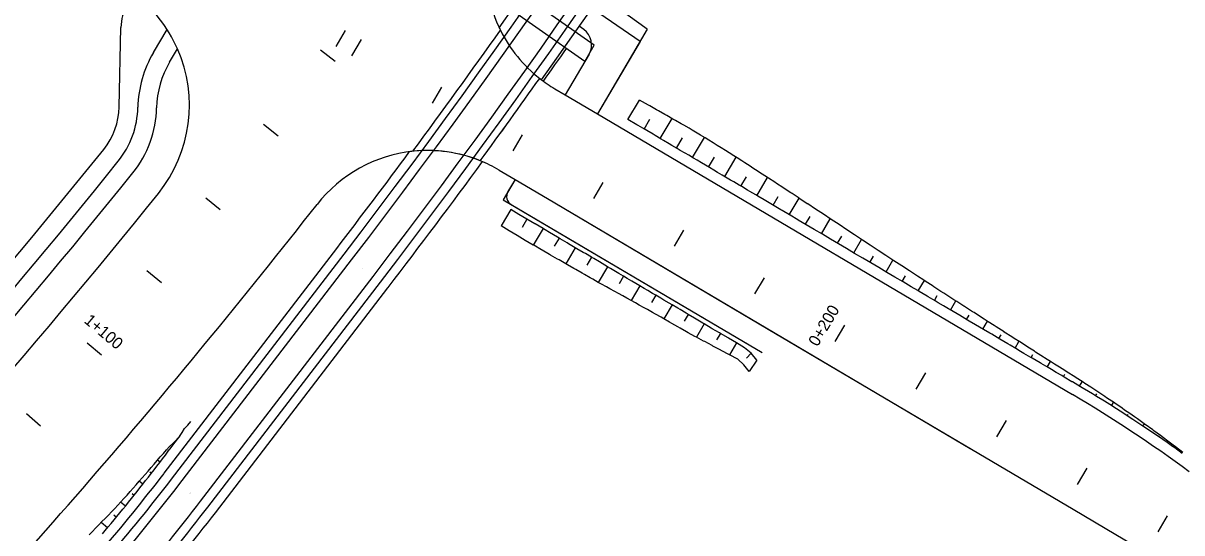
# Model space of a CAD drawing. Extents: x 6503541 to 6503743, y 5888004 to 5888145.
# Drawn here: x 6503698.981 to 6503701.95, y 5888106.808 to 5888108.114 of the extents above; entities that cross this region are included whole.
import ezdxf

# ---------------------------------------------------------------- set-up
doc = ezdxf.new("R2010")
doc.units = 0
doc.layers.add('12', color=7, linetype='Continuous')

msp = doc.modelspace()

# ---------------------------------------------------------------- linework, layer by layer
at = {"layer": '12'}
for p, q in [((6503700.5617, 5888108.0669), (6503700.2808, 5888108.2625)), ((6503700.4445, 5888108.0572), (6503700.1664, 5888108.2526)), ((6503700.42, 5888108.0158), (6503700.1726, 5888108.1896)), ((6503700.5804, 5888108.0985), (6503700.4607, 5888108.1851)), ((6503699.2266, 5888107.8994), (6503699.231, 5888108.1029)), ((6503699.3146, 5888108.0386), (6503699.3496, 5888108.0979)), ((6503700.4178, 5888108.0976), (6503700.406, 5888108.1061)), ((6503700.5804, 5888108.0985), (6503700.4523, 5888107.8816)), ((6503700.42, 5888108.0158), (6503700.4445, 5888108.0572)), ((6503700.5617, 5888108.0669), (6503700.4523, 5888107.8816)), ((6503699.3559, 5888108.0142), (6503699.3761, 5888108.0484)), ((6503700.431, 5888108.0343), (6503700.3696, 5888107.9304)), ((6503700.42, 5888108.0158), (6503700.3696, 5888107.9304)), ((6503700.3434, 5888107.9459), (6503700.3696, 5888107.9304)), ((6503700.3696, 5888107.9304), (6503700.4523, 5888107.8816)), ((6503700.3696, 5888107.9304), (6503700.4523, 5888107.8816)), ((6503700.4523, 5888107.8816), (6503701.6703, 5888107.1624)), ((6503700.2003, 5888107.7377), (6503700.2415, 5888107.7134)), ((6503700.2415, 5888107.7134), (6503700.211, 5888107.6617)), ((6503700.2415, 5888107.7134), (6503700.2232, 5888107.6824)), ((6503700.2415, 5888107.7134), (6503700.3242, 5888107.6646)), ((6503700.2415, 5888107.7134), (6503700.3242, 5888107.6646)), ((6503700.211, 5888107.6617), (6503700.8744, 5888107.27)), ((6503700.2316, 5888107.6495), (6503700.8745, 5888107.2701)), ((6503700.3242, 5888107.6646), (6503700.9089, 5888107.3193)), ((6503700.3242, 5888107.6646), (6503701.4078, 5888107.0247)), ((6503699.3419, 5888106.9607), (6503699.7843, 5888107.5369)), ((6503699.361, 5888106.9461), (6503699.8033, 5888107.5223)), ((6503699.38, 5888106.9314), (6503699.8223, 5888107.5077)), ((6503699.4352, 5888106.8891), (6503699.8775, 5888107.4653)), ((6503699.4542, 5888106.8744), (6503699.8966, 5888107.4507)), ((6503699.4733, 5888106.8598), (6503699.9156, 5888107.436)), ((6503700.9089, 5888107.3193), (6503701.6718, 5888106.8688)), ((6503700.8463, 5888107.2684), (6503700.8349, 5888107.256)), ((6503700.8612, 5888107.2508), (6503700.8414, 5888107.2219)), ((6503699.3754, 5888107.0468), (6503699.3742, 5888107.0477)), ((6503699.3511, 5888107.0201), (6503699.3534, 5888107.0183)), ((6503699.3315, 5888106.9897), (6503699.3252, 5888106.9946)), ((6503699.3055, 5888106.9643), (6503699.3096, 5888106.9612)), ((6503699.2874, 5888106.9328), (6503699.2779, 5888106.9403)), ((6503699.2596, 5888106.909), (6503699.265, 5888106.9046)), ((6503699.2425, 5888106.8765), (6503699.2301, 5888106.8866)), ((6503701.6718, 5888106.8688), (6503701.9304, 5888106.7161)), ((6503699.1967, 5888106.821), (6503699.1802, 5888106.8348)), ((6503699.2127, 5888106.8544), (6503699.2197, 5888106.8487))]:
    msp.add_line(p, q, dxfattribs=at)
for points in [[(6503699.7827, 5888108.054), (6503699.8071, 5888108.0953)], [(6503699.7827, 5888108.054), (6503699.8071, 5888108.0953)], [(6503699.8466, 5888108.072), (6503699.8221, 5888108.0307)], [(6503699.7806, 5888108.0157), (6503699.7423, 5888108.0446)], [(6503700.0532, 5888107.95), (6503700.0288, 5888107.9087)], [(6503700.5308, 5888107.8673), (6503700.5602, 5888107.9169)], [(6503701.953, 5888107.0144), (6503701.9341, 5888107.0287), (6503701.9284, 5888107.033), (6503701.9147, 5888107.0432), (6503701.9037, 5888107.0514), (6503701.8953, 5888107.0576), (6503701.8789, 5888107.0696), (6503701.8759, 5888107.0718), (6503701.8563, 5888107.0859), (6503701.854, 5888107.0876), (6503701.8367, 5888107.0999), (6503701.829, 5888107.1053), (6503701.817, 5888107.1137), (6503701.8038, 5888107.1229), (6503701.7972, 5888107.1274), (6503701.7785, 5888107.1403), (6503701.7774, 5888107.141), (6503701.7575, 5888107.1545), (6503701.7531, 5888107.1574), (6503701.7375, 5888107.1678), (6503701.7275, 5888107.1744), (6503701.7174, 5888107.181), (6503701.7019, 5888107.1911), (6503701.6973, 5888107.1941), (6503701.6771, 5888107.2071), (6503701.6761, 5888107.2077), (6503701.6569, 5888107.2201), (6503701.6503, 5888107.2243), (6503701.6366, 5888107.2329), (6503701.6244, 5888107.2406), (6503701.6163, 5888107.2458), (6503701.5986, 5888107.257), (6503701.596, 5888107.2586), (6503701.5757, 5888107.2715), (6503701.5727, 5888107.2734), (6503701.5554, 5888107.2843), (6503701.5468, 5888107.2898), (6503701.5352, 5888107.2972), (6503701.521, 5888107.3062), (6503701.5149, 5888107.3101), (6503701.4952, 5888107.3227), (6503701.4947, 5888107.323), (6503701.4744, 5888107.336), (6503701.4694, 5888107.3392), (6503701.4542, 5888107.3489), (6503701.4436, 5888107.3557), (6503701.434, 5888107.3619), (6503701.4178, 5888107.3723), (6503701.4138, 5888107.3748), (6503701.3936, 5888107.3878), (6503701.392, 5888107.3888), (6503701.3734, 5888107.4008), (6503701.3663, 5888107.4054), (6503701.3532, 5888107.4139), (6503701.3406, 5888107.422), (6503701.333, 5888107.4269), (6503701.3148, 5888107.4387), (6503701.3129, 5888107.44), (6503701.2927, 5888107.453), (6503701.2891, 5888107.4554), (6503701.2726, 5888107.4662), (6503701.2525, 5888107.4793), (6503701.2323, 5888107.4924), (6503701.2122, 5888107.5055), (6503701.1921, 5888107.5186), (6503701.172, 5888107.5318), (6503701.1519, 5888107.545), (6503701.1318, 5888107.5582), (6503701.1118, 5888107.5715), (6503701.0917, 5888107.5847), (6503701.0717, 5888107.5979), (6503701.0516, 5888107.6112), (6503701.0316, 5888107.6244), (6503701.0115, 5888107.6376), (6503701.0113, 5888107.6378), (6503700.9914, 5888107.6509), (6503700.9904, 5888107.6515), (6503700.9714, 5888107.6641), (6503700.9695, 5888107.6653), (6503700.9513, 5888107.6772), (6503700.9486, 5888107.679), (6503700.9312, 5888107.6904), (6503700.9277, 5888107.6927), (6503700.9111, 5888107.7036), (6503700.9068, 5888107.7064), (6503700.891, 5888107.7167), (6503700.8858, 5888107.7201), (6503700.8708, 5888107.7298), (6503700.8649, 5888107.7337), (6503700.8507, 5888107.7429), (6503700.8439, 5888107.7473), (6503700.8305, 5888107.756), (6503700.8229, 5888107.7609), (6503700.8104, 5888107.769), (6503700.8019, 5888107.7745), (6503700.7902, 5888107.782), (6503700.7808, 5888107.7878), (6503700.7698, 5888107.7946), (6503700.7595, 5888107.8009), (6503700.7493, 5888107.8072), (6503700.7382, 5888107.814), (6503700.7288, 5888107.8198), (6503700.7169, 5888107.8271), (6503700.7084, 5888107.8323), (6503700.6956, 5888107.8401), (6503700.6878, 5888107.8446), (6503700.6739, 5888107.8525), (6503700.6669, 5888107.8565), (6503700.6522, 5888107.8649), (6503700.6461, 5888107.8684), (6503700.6305, 5888107.8772), (6503700.6252, 5888107.8802), (6503700.6087, 5888107.8896), (6503700.6043, 5888107.8921), (6503700.587, 5888107.9018), (6503700.5834, 5888107.9038), (6503700.5602, 5888107.9169)], [(6503699.6345, 5888107.8248), (6503699.5966, 5888107.8543)], [(6503701.9515, 5888107.0119), (6503701.9323, 5888107.0257), (6503701.9265, 5888107.0297), (6503701.9126, 5888107.0395), (6503701.9013, 5888107.0473), (6503701.8928, 5888107.0532), (6503701.876, 5888107.0646), (6503701.8729, 5888107.0668), (6503701.853, 5888107.0802), (6503701.8506, 5888107.0818), (6503701.8329, 5888107.0935), (6503701.825, 5888107.0986), (6503701.8128, 5888107.1066), (6503701.7993, 5888107.1153), (6503701.7926, 5888107.1196), (6503701.7735, 5888107.1318), (6503701.7723, 5888107.1325), (6503701.752, 5888107.1452), (6503701.7475, 5888107.148), (6503701.7315, 5888107.1578), (6503701.7214, 5888107.164), (6503701.711, 5888107.1702), (6503701.6951, 5888107.1797), (6503701.6904, 5888107.1825), (6503701.6698, 5888107.1947), (6503701.6688, 5888107.1953), (6503701.6491, 5888107.2069), (6503701.6424, 5888107.2109), (6503701.6284, 5888107.2192), (6503701.6161, 5888107.2264), (6503701.6078, 5888107.2314), (6503701.5897, 5888107.242), (6503701.5871, 5888107.2436), (6503701.5664, 5888107.2558), (6503701.5634, 5888107.2576), (6503701.5458, 5888107.268), (6503701.537, 5888107.2731), (6503701.5251, 5888107.2802), (6503701.5106, 5888107.2887), (6503701.5044, 5888107.2924), (6503701.4843, 5888107.3043), (6503701.4838, 5888107.3046), (6503701.4631, 5888107.3168), (6503701.4579, 5888107.3198), (6503701.4424, 5888107.329), (6503701.4316, 5888107.3354), (6503701.4218, 5888107.3412), (6503701.4052, 5888107.3509), (6503701.4011, 5888107.3534), (6503701.3804, 5888107.3656), (6503701.3789, 5888107.3665), (6503701.3598, 5888107.3778), (6503701.3525, 5888107.3821), (6503701.3391, 5888107.39), (6503701.3261, 5888107.3976), (6503701.3184, 5888107.4022), (6503701.2998, 5888107.4132), (6503701.2978, 5888107.4144), (6503701.2771, 5888107.4266), (6503701.2734, 5888107.4288), (6503701.2564, 5888107.4388), (6503701.2358, 5888107.451), (6503701.2151, 5888107.4632), (6503701.1944, 5888107.4754), (6503701.1738, 5888107.4876), (6503701.1531, 5888107.4998), (6503701.1324, 5888107.512), (6503701.1118, 5888107.5242), (6503701.0911, 5888107.5364), (6503701.0704, 5888107.5486), (6503701.0498, 5888107.5608), (6503701.0291, 5888107.573), (6503701.0084, 5888107.5852), (6503700.9878, 5888107.5974), (6503700.9876, 5888107.5976), (6503700.9671, 5888107.6096), (6503700.9661, 5888107.6103), (6503700.9464, 5888107.6218), (6503700.9445, 5888107.623), (6503700.9258, 5888107.6341), (6503700.923, 5888107.6357), (6503700.9051, 5888107.6463), (6503700.9015, 5888107.6484), (6503700.8844, 5888107.6585), (6503700.88, 5888107.6611), (6503700.8638, 5888107.6707), (6503700.8585, 5888107.6738), (6503700.8431, 5888107.6829), (6503700.837, 5888107.6865), (6503700.8224, 5888107.6951), (6503700.8155, 5888107.6992), (6503700.8018, 5888107.7073), (6503700.794, 5888107.7119), (6503700.7811, 5888107.7195), (6503700.7724, 5888107.7246), (6503700.7604, 5888107.7317), (6503700.7509, 5888107.7373), (6503700.7398, 5888107.7439), (6503700.7294, 5888107.75), (6503700.7191, 5888107.7561), (6503700.7079, 5888107.7627), (6503700.6985, 5888107.7683), (6503700.6864, 5888107.7754), (6503700.6778, 5888107.7805), (6503700.6649, 5888107.7881), (6503700.6571, 5888107.7927), (6503700.6434, 5888107.8008), (6503700.6365, 5888107.8049), (6503700.6219, 5888107.8135), (6503700.6158, 5888107.8171), (6503700.6003, 5888107.8262), (6503700.5951, 5888107.8293), (6503700.5788, 5888107.8389), (6503700.5745, 5888107.8415), (6503700.5573, 5888107.8516), (6503700.5538, 5888107.8537), (6503700.5308, 5888107.8673)], [(6503700.5722, 5888107.8428), (6503700.5871, 5888107.8681)], [(6503700.6135, 5888107.8184), (6503700.6438, 5888107.8697)], [(6503700.2599, 5888107.828), (6503700.2355, 5888107.7866)], [(6503700.6548, 5888107.794), (6503700.6702, 5888107.82)], [(6503700.6962, 5888107.7696), (6503700.7266, 5888107.8211)], [(6503700.7375, 5888107.7452), (6503700.7525, 5888107.7706)], [(6503700.7788, 5888107.7208), (6503700.8081, 5888107.7705)], [(6503700.4665, 5888107.7059), (6503700.4421, 5888107.6646)], [(6503700.8202, 5888107.6964), (6503700.8343, 5888107.7204)], [(6503700.8615, 5888107.672), (6503700.8888, 5888107.7182)], [(6503700.9028, 5888107.6476), (6503700.9159, 5888107.6697)], [(6503699.4859, 5888107.6359), (6503699.4484, 5888107.6659)], [(6503700.9442, 5888107.6232), (6503700.9692, 5888107.6655)], [(6503700.2304, 5888107.6364), (6503700.2056, 5888107.5944)], [(6503700.8612, 5888107.2508), (6503700.8463, 5888107.2684), (6503700.8297, 5888107.2825), (6503700.809, 5888107.2947), (6503700.8088, 5888107.2948), (6503700.7883, 5888107.3069), (6503700.7873, 5888107.3075), (6503700.7677, 5888107.3191), (6503700.7658, 5888107.3202), (6503700.747, 5888107.3313), (6503700.7443, 5888107.3329), (6503700.7263, 5888107.3435), (6503700.7228, 5888107.3456), (6503700.7057, 5888107.3557), (6503700.7012, 5888107.3583), (6503700.685, 5888107.3679), (6503700.6797, 5888107.371), (6503700.6643, 5888107.3801), (6503700.6582, 5888107.3837), (6503700.6437, 5888107.3923), (6503700.6367, 5888107.3964), (6503700.623, 5888107.4045), (6503700.6152, 5888107.4091), (6503700.6023, 5888107.4167), (6503700.5937, 5888107.4218), (6503700.5817, 5888107.4289), (6503700.5722, 5888107.4345), (6503700.561, 5888107.4411), (6503700.5506, 5888107.4472), (6503700.5403, 5888107.4533), (6503700.5291, 5888107.4599), (6503700.5197, 5888107.4655), (6503700.5076, 5888107.4726), (6503700.499, 5888107.4777), (6503700.4861, 5888107.4853), (6503700.4783, 5888107.4899), (6503700.4646, 5888107.4981), (6503700.4577, 5888107.5021), (6503700.4431, 5888107.5108), (6503700.437, 5888107.5143), (6503700.4216, 5888107.5235), (6503700.4163, 5888107.5265), (6503700.4001, 5888107.5362), (6503700.3957, 5888107.5387), (6503700.3785, 5888107.5489), (6503700.375, 5888107.5509), (6503700.357, 5888107.5616), (6503700.3543, 5888107.5631), (6503700.3355, 5888107.5743), (6503700.3337, 5888107.5754), (6503700.314, 5888107.587), (6503700.313, 5888107.5876), (6503700.2925, 5888107.5997), (6503700.2924, 5888107.5998), (6503700.2717, 5888107.612), (6503700.251, 5888107.6242), (6503700.2304, 5888107.6364)], [(6503700.2717, 5888107.612), (6503700.2592, 5888107.5909)], [(6503700.9855, 5888107.5988), (6503700.9974, 5888107.6189)], [(6503701.0268, 5888107.5744), (6503701.0494, 5888107.6126)], [(6503700.8414, 5888107.2219), (6503700.8277, 5888107.2387), (6503700.8123, 5888107.253), (6503700.791, 5888107.2643), (6503700.7908, 5888107.2644), (6503700.7698, 5888107.2755), (6503700.7687, 5888107.2761), (6503700.7486, 5888107.2868), (6503700.7467, 5888107.2878), (6503700.7274, 5888107.2981), (6503700.7246, 5888107.2996), (6503700.7062, 5888107.3094), (6503700.7025, 5888107.3114), (6503700.6852, 5888107.321), (6503700.6807, 5888107.3235), (6503700.6643, 5888107.3328), (6503700.6589, 5888107.3358), (6503700.6434, 5888107.3447), (6503700.6372, 5888107.3482), (6503700.6225, 5888107.3565), (6503700.6155, 5888107.3605), (6503700.6016, 5888107.3683), (6503700.5937, 5888107.3727), (6503700.5807, 5888107.38), (6503700.5719, 5888107.385), (6503700.5598, 5888107.3918), (6503700.5501, 5888107.3971), (6503700.5387, 5888107.4034), (6503700.5282, 5888107.4092), (6503700.5177, 5888107.415), (6503700.5063, 5888107.4213), (6503700.4967, 5888107.4266), (6503700.4845, 5888107.4334), (6503700.4757, 5888107.4383), (6503700.4626, 5888107.4456), (6503700.4548, 5888107.45), (6503700.4408, 5888107.4578), (6503700.4339, 5888107.4618), (6503700.4191, 5888107.4702), (6503700.413, 5888107.4737), (6503700.3974, 5888107.4826), (6503700.3922, 5888107.4856), (6503700.3757, 5888107.495), (6503700.3713, 5888107.4975), (6503700.3541, 5888107.5074), (6503700.3505, 5888107.5095), (6503700.3324, 5888107.5199), (6503700.3297, 5888107.5214), (6503700.3108, 5888107.5324), (6503700.3089, 5888107.5334), (6503700.2892, 5888107.5449), (6503700.2882, 5888107.5455), (6503700.2675, 5888107.5574), (6503700.2674, 5888107.5575), (6503700.2468, 5888107.5698), (6503700.2261, 5888107.582), (6503700.2056, 5888107.5944)], [(6503700.313, 5888107.5876), (6503700.2882, 5888107.5455)], [(6503700.6732, 5888107.5839), (6503700.6488, 5888107.5426)], [(6503700.3543, 5888107.5631), (6503700.342, 5888107.5423)], [(6503701.0682, 5888107.55), (6503701.0788, 5888107.5681)], [(6503701.1095, 5888107.5256), (6503701.1296, 5888107.5597)], [(6503700.3957, 5888107.5387), (6503700.3713, 5888107.4975)], [(6503700.437, 5888107.5143), (6503700.425, 5888107.494)], [(6503700.4783, 5888107.4899), (6503700.4548, 5888107.45)], [(6503701.1508, 5888107.5012), (6503701.1603, 5888107.5172)], [(6503701.1922, 5888107.4768), (6503701.21, 5888107.507)], [(6503699.3348, 5888107.4491), (6503699.2977, 5888107.4795)], [(6503700.5197, 5888107.4655), (6503700.5082, 5888107.4461)], [(6503700.8799, 5888107.4619), (6503700.8555, 5888107.4206)], [(6503701.2335, 5888107.4524), (6503701.2419, 5888107.4665)], [(6503700.561, 5888107.4411), (6503700.5387, 5888107.4034)], [(6503701.2748, 5888107.4279), (6503701.2905, 5888107.4545)], [(6503700.6023, 5888107.4167), (6503700.5915, 5888107.3984)], [(6503701.3162, 5888107.4035), (6503701.3235, 5888107.4159)], [(6503701.3575, 5888107.3791), (6503701.3712, 5888107.4023)], [(6503700.6437, 5888107.3923), (6503700.6225, 5888107.3565)], [(6503700.685, 5888107.3679), (6503700.6746, 5888107.3504)], [(6503700.7263, 5888107.3435), (6503700.7062, 5888107.3094)], [(6503701.0621, 5888107.2985), (6503701.0865, 5888107.3399)], [(6503701.3988, 5888107.3547), (6503701.4052, 5888107.3655)], [(6503701.4402, 5888107.3303), (6503701.452, 5888107.3503)], [(6503700.7677, 5888107.3191), (6503700.7581, 5888107.3029)], [(6503701.4815, 5888107.3059), (6503701.487, 5888107.3152)], [(6503699.1446, 5888107.2951), (6503699.1813, 5888107.2642)], [(6503700.809, 5888107.2947), (6503700.791, 5888107.2643)], [(6503701.5228, 5888107.2815), (6503701.5329, 5888107.2986)], [(6503701.5641, 5888107.2571), (6503701.5688, 5888107.265)], [(6503701.6055, 5888107.2327), (6503701.614, 5888107.2472)], [(6503701.2932, 5888107.2178), (6503701.2688, 5888107.1765)], [(6503701.6468, 5888107.2083), (6503701.6507, 5888107.2149)], [(6503701.6881, 5888107.1839), (6503701.6951, 5888107.1955)], [(6503701.7293, 5888107.1591), (6503701.7323, 5888107.1642)], [(6503701.7701, 5888107.1339), (6503701.7754, 5888107.1424)], [(6503699.0252, 5888107.0814), (6503698.9889, 5888107.1128)], [(6503701.8105, 5888107.108), (6503701.8128, 5888107.1116)], [(6503699.3814, 5888107.0554), (6503699.3881, 5888107.0654), (6503699.3944, 5888107.0757), (6503699.4028, 5888107.0844), (6503699.4103, 5888107.0938)], [(6503701.4998, 5888107.0958), (6503701.4754, 5888107.0545)], [(6503701.8507, 5888107.0817), (6503701.8544, 5888107.0873)], [(6503699.1502, 5888106.803), (6503699.1583, 5888106.8115), (6503699.1663, 5888106.82), (6503699.1743, 5888106.8285), (6503699.1823, 5888106.837), (6503699.1906, 5888106.8453), (6503699.199, 5888106.8535), (6503699.2074, 5888106.8617), (6503699.2153, 5888106.8704), (6503699.2232, 5888106.879), (6503699.2311, 5888106.8876), (6503699.239, 5888106.8963), (6503699.2468, 5888106.905), (6503699.2545, 5888106.9138), (6503699.2623, 5888106.9226), (6503699.27, 5888106.9314), (6503699.2778, 5888106.9402), (6503699.2855, 5888106.949), (6503699.2932, 5888106.9578), (6503699.3009, 5888106.9666), (6503699.3086, 5888106.9755), (6503699.3163, 5888106.9844), (6503699.3242, 5888106.9935), (6503699.3321, 5888107.0026), (6503699.3399, 5888107.0116), (6503699.3478, 5888107.0207), (6503699.3557, 5888107.0298), (6503699.3649, 5888107.0379), (6503699.383, 5888107.0568)], [(6503699.1836, 5888106.8054), (6503699.1911, 5888106.8144), (6503699.1986, 5888106.8233), (6503699.2062, 5888106.8324), (6503699.2136, 5888106.8414), (6503699.2211, 5888106.8504), (6503699.2286, 5888106.8595), (6503699.236, 5888106.8686), (6503699.2434, 5888106.8777), (6503699.2508, 5888106.8868), (6503699.2581, 5888106.8959), (6503699.2654, 5888106.9051), (6503699.2728, 5888106.9142), (6503699.28, 5888106.9234), (6503699.2873, 5888106.9326), (6503699.2945, 5888106.9419), (6503699.3018, 5888106.9511), (6503699.309, 5888106.9604), (6503699.3161, 5888106.9697), (6503699.3233, 5888106.979), (6503699.3306, 5888106.9885), (6503699.3379, 5888106.998), (6503699.3452, 5888107.0076), (6503699.3525, 5888107.0171), (6503699.3599, 5888107.0266), (6503699.3672, 5888107.0361), (6503699.383, 5888107.0568)], [(6503701.8904, 5888107.0548), (6503701.8919, 5888107.0569)], [(6503701.9298, 5888107.0274), (6503701.9319, 5888107.0303)], [(6503701.7065, 5888106.9738), (6503701.6821, 5888106.9324)], [(6503701.9132, 5888106.8517), (6503701.8888, 5888106.8104)]]:
    msp.add_lwpolyline(points, dxfattribs=at)
for centre, radius, start, end in [((6503685.5719, 5888118.4473), 17.9412, 322.48762, 351.89568), ((6503685.5719, 5888118.4473), 17.9652, 322.48762, 351.89568), ((6503685.5719, 5888118.4473), 18.0348, 322.48762, 351.89568), ((6503685.5719, 5888118.4473), 18.0588, 322.48762, 351.89568), ((6503685.5719, 5888118.4473), 17.9172, 324.73339, 351.89568), ((6503685.5719, 5888118.4473), 18.0828, 324.58652, 351.89568), ((6503700.5264, 5888108.2559), 0.36, 176.3377, 206.3681), ((6503699.0467, 5888107.9033), 0.36, 23.7774, 52.7587), ((6503699.351, 5888108.1003), 0.12, 149.4389, 178.7637), ((6503685.5719, 5888118.4472), 17.9232, 323.49844, 324.72281), ((6503685.5719, 5888118.4473), 17.9232, 323.49841, 324.7228), ((6503700.5264, 5888108.2559), 0.36, 205.2768, 206.3676), ((6503700.5264, 5888108.2559), 0.36, 206.3681, 231.9485), ((6503700.5264, 5888108.2559), 0.36, 206.3676, 231.948), ((6503700.3896, 5888108.0587), 0.048, 329.4389, 54.1239), ((6503699.5625, 5888107.8922), 0.288, 149.4389, 178.7637), ((6503699.0467, 5888107.9033), 0.36, 321.2144, 23.7774), ((6503685.5719, 5888118.4473), 18.0888, 324.58652, 324.91009), ((6503699.5625, 5888107.8922), 0.24, 149.4389, 178.7637), ((6503685.5719, 5888118.4472), 18.0768, 323.76263, 324.58725), ((6503685.5719, 5888118.4473), 18.0768, 323.76261, 324.58723), ((6503700.5264, 5888108.2559), 0.36, 231.9485, 239.4389), ((6503700.5264, 5888108.2559), 0.36, 231.948, 232.9037), ((6503699.0467, 5888107.9033), 0.18, 321.2144, 358.7637), ((6503699.0467, 5888107.9033), 0.228, 321.2144, 358.7637), ((6503699.0467, 5888107.9033), 0.276, 321.2144, 358.7637), ((6503685.3946, 5888118.8742), 17.694, 316.18813, 321.21443), ((6503700.0173, 5888107.4277), 0.36, 96.049, 141.9466), ((6503700.0173, 5888107.4277), 0.36, 66.9998, 97.3599), ((6503700.0173, 5888107.4277), 0.36, 67.9823, 96.049), ((6503685.3946, 5888118.8742), 17.742, 316.18813, 321.21443), ((6503685.5719, 5888118.4473), 17.9172, 322.48762, 323.48039), ((6503685.5719, 5888118.4473), 18.0828, 322.4916, 323.76726), ((6503700.0173, 5888107.4277), 0.36, 59.4389, 67.9823), ((6503700.0173, 5888107.4277), 0.36, 66.9998, 67.9828), ((6503685.3946, 5888118.8742), 17.79, 316.18813, 321.21443), ((6503685.3946, 5888118.8742), 17.874, 316.18813, 321.21443), ((6503700.2438, 5888107.6702), 0.024, 149.4368, 239.4389), ((6503685.3946, 5888118.8742), 18.21, 316.18813, 321.94657), ((6503685.5719, 5888118.4473), 18.0828, 322.48762, 322.4916), ((6503699.8398, 5888104.0625), 3.6, 53.7283, 59.4389), ((6503695.6001, 5888109.8331), 4.7172, 316.1881, 322.4876), ((6503695.6001, 5888109.8331), 4.7412, 316.1881, 322.4876), ((6503695.6001, 5888109.8331), 4.7652, 316.1881, 322.4876), ((6503695.6001, 5888109.8331), 4.8348, 316.1881, 322.4876), ((6503695.6001, 5888109.8331), 4.8588, 316.1881, 322.4876), ((6503695.6001, 5888109.8331), 4.8828, 316.1881, 322.4876)]:
    msp.add_arc(centre, radius, start, end, dxfattribs=at)

# ---------------------------------------------------------------- texts
for s, height, rotation, p in [('C', 0.0024, 52.4876, (6503699.8501, 5888107.4848)), ('0+200', 0.03, 59.4389, (6503701.0169, 5888107.2835)), ('1+100', 0.03, 319.8988, (6503699.1346, 5888107.3486)), ('C', 0.0024, 52.4876, (6503699.4078, 5888106.9086))]:
    msp.add_text(s, height=height, rotation=rotation, dxfattribs=at).set_placement(p)

doc.saveas('drawing.dxf')
